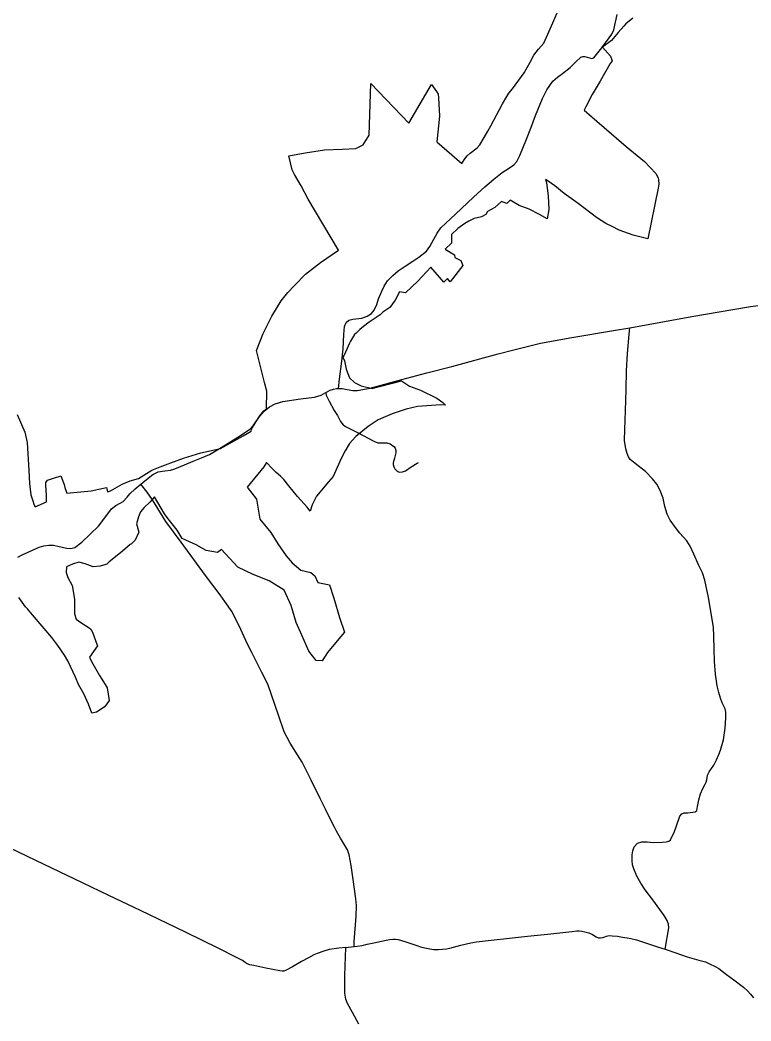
# Model space of a CAD drawing. Extents: x -789162 to -606354, y -1062736 to -945481.
# Drawn here: x -677556 to -674003, y -957594 to -952726 of the extents above; entities that cross this region are included whole.
import ezdxf

# ---------------------------------------------------------------- set-up
doc = ezdxf.new("R2010")
doc.units = 0
for name, color, linetype in [('_SIRSI VZTAHY_OP vodnich zdroju II stupne', 7, 'Continuous'), ('_SIRSI VZTAHY_SILNICE II TRIDY_STAV', 7, 'Continuous'), ('_SIRSI VZTAHY_SILNICE III TRIDY_STAV', 7, 'Continuous')]:
    doc.layers.add(name, color=color, linetype=linetype)

msp = doc.modelspace()

# ---------------------------------------------------------------- linework, layer by layer
at = {"layer": '_SIRSI VZTAHY_OP vodnich zdroju II stupne'}
for points in [[(-677570, -954645.3), (-677533, -954730.6), (-677521, -954781), (-677513, -954917.7), (-677510, -954980.6), (-677503, -955035), (-677495, -955059.6), (-677487, -955085.5), (-677482, -955094), (-677427, -955069.4), (-677428, -955037.3), (-677430, -954988.9), (-677430, -954974.9), (-677422, -954963.8), (-677378, -954949.7), (-677370, -954947.7), (-677357, -954943.2), (-677341, -954985.8), (-677338, -955000.4), (-677328.5, -955027.6), (-677210.9, -955015.1), (-677135.8, -954999.3), (-677131, -955020.3), (-677115.9, -955016.2), (-677059, -954983.1), (-677021.3, -954967.3), (-676980.2, -954956.3), (-676915.9, -954915.9), (-676874.7, -954899.8), (-676822.1, -954879.3), (-676761.1, -954856.7), (-676676.3, -954830.9), (-676581, -954809.7), (-676471.5, -954747.6), (-676433, -954725.8), (-676431, -954715.7), (-676408, -954678.4), (-676391, -954650.3), (-676370, -954627), (-676357, -954616.9), (-676356.3, -954531.5), (-676368.1, -954488.5), (-676406.3, -954333.1), (-676374.7, -954251.3), (-676331.3, -954165.8), (-676286.1, -954092.2), (-676254.5, -954051.1), (-676221.9, -954017.3), (-676168.6, -953962.1), (-676095, -953904.8), (-676007.3, -953845.1), (-676155, -953597.8), (-676190, -953532.8), (-676222, -953477.7), (-676233, -953455.2), (-676249.2, -953386.3), (-676169.4, -953372.7), (-676076, -953357.4), (-675990, -953353.4), (-675923.3, -953350.6), (-675887.9, -953333), (-675859.4, -953285.9), (-675851.1, -953034.2), (-675665.8, -953227.9), (-675555.2, -953039.3), (-675532, -953073.2), (-675524, -953087.1), (-675521, -953103.6), (-675517, -953192.8), (-675529.4, -953317.7), (-675408, -953424.1), (-675393, -953400.9), (-675382, -953386), (-675368, -953373.7), (-675334, -953347), (-675321, -953333.7), (-675300, -953297.4), (-675282, -953265.9), (-675268, -953240.6), (-675211, -953133.2), (-675190, -953098.4), (-675179, -953080.9), (-675162, -953059.9), (-675105, -952982.9), (-675076, -952931.1), (-675058, -952896.8), (-675035, -952867), (-675010, -952839.1), (-674965.9, -952739.3), (-674935.4, -952667.5)], [(-674577, -952716.4), (-674611, -952743.7), (-674621, -952756.3), (-674649, -952786.8), (-674680, -952825.3), (-674724.4, -952858.4), (-674686.1, -952902.1), (-674677.2, -952924.7), (-674686.4, -952937.6), (-674735, -953022.7), (-674774.1, -953088.3), (-674806.1, -953148.1), (-674813, -953165), (-674787, -953187.8), (-674609, -953341.7), (-674520, -953414), (-674465, -953472.5), (-674454, -953493.1), (-674452, -953503.2), (-674451, -953524.9), (-674453, -953543.8), (-674504, -953789.5), (-674576, -953773), (-674644, -953747.5), (-674677, -953730.5), (-674708, -953715.9), (-674754, -953686.3), (-674843, -953618.2), (-674910, -953569.2), (-674956, -953531.8), (-674988, -953510.4), (-675001.4, -953500.9), (-674997.4, -953518.6), (-674988.8, -953581.3), (-674985.2, -953647.4), (-674993.7, -953692.8), (-675030.6, -953671.4), (-675081.6, -953645.1), (-675128.8, -953627.6), (-675172.7, -953601.5), (-675189.7, -953618.8), (-675215.4, -953608.8), (-675247.9, -953637.3), (-675283, -953657.8), (-675292, -953671.3), (-675312, -953682.9), (-675348, -953691.6), (-675374, -953704.9), (-675394, -953714.9), (-675428, -953739.4), (-675459.2, -953768.3), (-675458.2, -953811.1), (-675488.6, -953841.1), (-675444.4, -953867.9), (-675441.6, -953881.4), (-675412.3, -953895.1), (-675403.2, -953919.5), (-675464.4, -953998.7), (-675477.7, -953983.3), (-675496.1, -954000.6), (-675558.7, -953928.6), (-675621.6, -953995.9), (-675681.6, -954053.3), (-675711.2, -954047.9), (-675732.5, -954087.8), (-675758.2, -954124.9), (-675791.6, -954147.3), (-675805, -954159.3), (-675858, -954196), (-675886, -954217.3), (-675904, -954231.2), (-675922, -954248.5), (-675930, -954256.2), (-675949, -954287.8), (-675955, -954298.4), (-675973, -954341.3), (-675982, -954358.9), (-675987, -954366.3), (-675978.6, -954384), (-675969.7, -954424.1), (-675954.8, -954466.3), (-675929.6, -954489.2), (-675896.9, -954505.9), (-675844.4, -954518.3), (-675821.8, -954512.3), (-675808, -954508.6), (-675745, -954492.7), (-675701, -954481.4), (-675663, -954506), (-675609, -954526), (-675529, -954565.6), (-675500, -954586.2), (-675487.2, -954598.6), (-675511, -954597.6), (-675624, -954604.9), (-675679, -954618.8), (-675747, -954640.9), (-675815, -954670.4), (-675862.9, -954703.3), (-675924, -954751.6), (-675954, -954785.7), (-675976, -954821.4), (-675995, -954858.5), (-676034, -954945.5), (-676056, -954972.8), (-676114, -955042.5), (-676135, -955084.6), (-676145, -955114.9), (-676160, -955095.5), (-676207, -955043.2), (-676249, -954992.3), (-676273, -954960.2), (-676289, -954944.1), (-676310, -954926.2), (-676330, -954907.6), (-676357, -954878), (-676371, -954899.7), (-676451.9, -954997.2), (-676407, -955056.1), (-676389.7, -955153.1), (-676336.4, -955218.6), (-676303.3, -955273.7), (-676262.4, -955331.4), (-676232.9, -955365.9), (-676190.3, -955401.3), (-676142.8, -955412.3), (-676122.6, -955429.5), (-676108.7, -955461.4), (-676052, -955473.4), (-676030.9, -955538.1), (-676003.6, -955632), (-675978.1, -955702.9), (-676014.7, -955744.6), (-676061.6, -955801.5), (-676087.1, -955842.8), (-676116.2, -955841.1), (-676152.6, -955796.2), (-676186.6, -955718.1), (-676213.9, -955657), (-676238.3, -955573.4), (-676272.4, -955499.1), (-676345.3, -955453.8), (-676423.4, -955422.4), (-676497.9, -955386.4), (-676577, -955301.4), (-676595.7, -955316.2), (-676651, -955305.3), (-676699.7, -955277.8), (-676732.7, -955264.4), (-676767, -955248.1), (-676792.7, -955206.9), (-676823.1, -955167.9), (-676840.1, -955145.1), (-676853.4, -955127), (-676901.8, -955044.2), (-676925, -955071.5), (-676953, -955096.8), (-676970.6, -955118.3), (-676979.6, -955142.3), (-676989.1, -955176.5), (-676978.6, -955216.4), (-676996, -955255.3), (-677014, -955273), (-677021, -955277.6), (-677046, -955299.4), (-677068.1, -955317.5), (-677122, -955361.9), (-677134.4, -955372), (-677167.1, -955382.7), (-677200.6, -955385.4), (-677239.7, -955370.4), (-677269.9, -955362.8), (-677301.1, -955372.3), (-677329.6, -955385.9), (-677331.4, -955412.5), (-677323.1, -955437.4), (-677302.1, -955476.3), (-677291.7, -955542.1), (-677291.5, -955613.6), (-677282.3, -955639.6), (-677261.1, -955655.5), (-677220, -955682.5), (-677212, -955689.3), (-677203, -955702.7), (-677183, -955761.6), (-677179.6, -955769.1), (-677218.7, -955824.1), (-677208.1, -955845.9), (-677170.1, -955914.6), (-677142, -955957.4), (-677133, -955973.8), (-677122.6, -956035.5), (-677138, -956057.3), (-677147, -956067.7), (-677185, -956091.9), (-677206.3, -956097.8), (-677223, -956053.5), (-677246, -956003), (-677271, -955958.5), (-677286, -955921.6), (-677324, -955843), (-677340, -955814.5), (-677372, -955767.8), (-677402, -955729.5), (-677496, -955619.3), (-677520, -955589.2), (-677529, -955579.9), (-677562, -955534.6)]]:
    msp.add_lwpolyline(points, dxfattribs=at)
at = {"layer": '_SIRSI VZTAHY_SILNICE II TRIDY_STAV'}
for points in [[(-675971.4, -957237), (-676006, -957239.9), (-676029.3, -957243), (-676053.9, -957247.3), (-676079.6, -957254.7), (-676111.1, -957265.4), (-676128.2, -957272.4), (-676153.9, -957286.7), (-676187, -957304.9), (-676230.9, -957330.3), (-676265.6, -957348.9), (-676273.8, -957351.4), (-676281.4, -957351.8), (-676292.7, -957350.4), (-676360.8, -957337.5), (-676418.8, -957324.8), (-676439.4, -957320.6), (-676451, -957317.1), (-676461.3, -957310.2), (-676475.2, -957300), (-676500.2, -957287.2), (-676589.4, -957241.2), (-676751.6, -957162.1), (-676969.9, -957057.6), (-677123.6, -956983.5), (-677252.5, -956921.8), (-677438.7, -956832.9), (-677606.9, -956751.8)], [(-675931.4, -957232.8), (-675916.8, -957230.1), (-675892.8, -957226.4), (-675868.2, -957221.4), (-675836.7, -957214.2), (-675799.4, -957206.3), (-675775.8, -957200.7), (-675759.2, -957197.8), (-675744.1, -957196.6), (-675730.3, -957197), (-675717, -957198.7), (-675700.9, -957202.8), (-675685.5, -957207.2), (-675656.7, -957217.6), (-675626.3, -957227.7), (-675608.9, -957233), (-675588, -957239.1), (-675564.1, -957243.6), (-675544, -957246.2), (-675521.5, -957247), (-675502.1, -957245.8), (-675482.4, -957243.5), (-675467.3, -957240.9), (-675412.8, -957226.2), (-675364.4, -957214.7), (-675336.8, -957209.4), (-675265, -957201.1), (-675177.1, -957190.8), (-675088.4, -957181.3), (-674976, -957169.8), (-674873.4, -957159.3), (-674848.7, -957156.5), (-674837.6, -957155.5), (-674824.1, -957157.3), (-674810.6, -957160.2), (-674790.8, -957165.8), (-674773, -957174.2), (-674755.3, -957184.8), (-674744.2, -957189.1), (-674733.9, -957190.6), (-674722.7, -957188), (-674713.2, -957184.3), (-674704.2, -957181.4), (-674692.6, -957179.3), (-674677.5, -957179.5), (-674651.9, -957182.4), (-674627.1, -957185.9), (-674603.7, -957190.2), (-674586, -957193.4), (-674558.5, -957199.9), (-674452.6, -957235.6), (-674419.4, -957245.7)], [(-675971.4, -957237), (-675931.4, -957232.8)], [(-674419.4, -957245.7), (-674372.5, -957261.6), (-674312.2, -957282), (-674256.3, -957298.3), (-674222.9, -957307.4), (-674203.6, -957315.6), (-674176.1, -957328.8), (-674159.6, -957338.7), (-674136.3, -957356.2), (-674122.3, -957367.7), (-674085.8, -957393.9), (-674039.5, -957430.2), (-674018.4, -957449.1), (-674004.7, -957464), (-673990.9, -957481.7)]]:
    msp.add_lwpolyline(points, dxfattribs=at)
at = {"layer": '_SIRSI VZTAHY_SILNICE III TRIDY_STAV'}
for points in [[(-676007.3, -954517.6), (-676002.5, -954472.6), (-675991.6, -954385.1), (-675984.6, -954325.3), (-675981.8, -954255.4), (-675978.2, -954216.1), (-675970.8, -954197.8), (-675956.8, -954185.1), (-675938.3, -954180.6), (-675895.1, -954176.1), (-675868, -954167), (-675846.7, -954153.4), (-675833.8, -954137.4), (-675821.5, -954109.7), (-675812.7, -954082.1), (-675797.9, -954045.1), (-675785.3, -954020.3), (-675768.9, -953995.2), (-675744.4, -953968.9), (-675717.6, -953946.2), (-675684.1, -953922.8), (-675646.9, -953898.2), (-675617.2, -953879), (-675580, -953849.5), (-675564.4, -953828.2), (-675543.7, -953791.4), (-675528.3, -953763), (-675510.7, -953736.4), (-675485.6, -953713.8), (-675439.2, -953670.9), (-675410.1, -953642.7), (-675351.8, -953588.2), (-675296.1, -953537.4), (-675252.4, -953499.7), (-675212.7, -953468.1), (-675176, -953444.5), (-675155.9, -953430.9), (-675140.4, -953413.3), (-675126.8, -953384.4), (-675093.4, -953305.1), (-675073.5, -953252.5), (-675049.9, -953190.7), (-675015.8, -953107.3), (-674994.6, -953066.1), (-674965.5, -953023.9), (-674943.4, -953003.8), (-674918.3, -952985.7), (-674881.1, -952957.6), (-674854.5, -952929.4), (-674830.5, -952906.3), (-674819.5, -952903.7), (-674810.7, -952903.8), (-674787.2, -952909.5), (-674775.7, -952912.5), (-674765.8, -952910.3), (-674728.3, -952860.6), (-674691.2, -952813), (-674678.7, -952794.2), (-674668.5, -952774.2), (-674653.5, -952698.3)], [(-674591.2, -954222.8), (-674290.5, -954168.5), (-674091, -954134.1), (-674004.4, -954118.6), (-673912.3, -954107.3)], [(-676007.3, -954517.6), (-675989.3, -954518.2), (-675966.3, -954522.7), (-675938.8, -954527.3), (-675917.4, -954527.8), (-675854.3, -954515.7), (-675700.6, -954474.4), (-675577.9, -954442.1), (-675456.8, -954411.4), (-675231.4, -954349.9), (-675156, -954329.4), (-675025.3, -954297.8), (-674873.7, -954270.6), (-674670.4, -954235.3), (-674591.2, -954222.8)], [(-674419.4, -957245.7), (-674401.6, -957141), (-674403, -957123.3), (-674410.4, -957105.5), (-674425.4, -957080.6), (-674479.7, -957005.5), (-674517.3, -956956.3), (-674538.2, -956923.8), (-674557.8, -956889.6), (-674572.3, -956854.2), (-674577.9, -956835.1), (-674580.4, -956815.1), (-674580.7, -956786.3), (-674577.1, -956766.8), (-674570.7, -956747.8), (-674554, -956729.7), (-674533.6, -956722.9), (-674507.3, -956723.3), (-674478.7, -956725.6), (-674434.7, -956725.1), (-674414.1, -956723.2), (-674402.4, -956719.2), (-674394.5, -956713.2), (-674375.2, -956672.2), (-674364.8, -956644.6), (-674348.5, -956597.7), (-674339.2, -956586.7), (-674327.8, -956582.2), (-674309.8, -956581.4), (-674273.3, -956577.8), (-674266.5, -956570.5), (-674262.8, -956551.5), (-674255.6, -956517.9), (-674248.7, -956489.3), (-674236.8, -956463.9), (-674225.4, -956442.2), (-674220.4, -956433.2), (-674217.5, -956421.8), (-674213.9, -956398.2), (-674206.6, -956381.9), (-674182.6, -956350.1), (-674170.2, -956323.9), (-674159.4, -956298.6), (-674150.5, -956277.6), (-674136.8, -956226.8), (-674127.3, -956169.6), (-674125.2, -956119.7), (-674125.2, -956093), (-674128.4, -956075.7), (-674133.5, -956065.6), (-674142.8, -956047.5), (-674151.5, -956024.9), (-674158.9, -955997.1), (-674166.4, -955964.8), (-674174.9, -955908), (-674180, -955845.5), (-674181.7, -955788), (-674182.9, -955720.6), (-674185.2, -955680.4), (-674191.5, -955639.7), (-674209.3, -955534.3), (-674226.6, -955450.1), (-674237.6, -955414.1), (-674255.6, -955378.9), (-674280.9, -955324.6), (-674297.8, -955284.9), (-674314.1, -955259.1), (-674348.5, -955221.9), (-674369.9, -955194.2), (-674394.9, -955157.9), (-674410.4, -955129.7), (-674420.6, -955092.2), (-674430.2, -955051.4), (-674444.5, -955013.7), (-674460.4, -954983.8), (-674482.1, -954956.8), (-674516.1, -954922.4), (-674565.2, -954883), (-674589.2, -954864.2), (-674598, -954851), (-674604.8, -954834.1), (-674611.6, -954811.2), (-674618.2, -954770.6), (-674616.6, -954718.1), (-674612.1, -954626), (-674609.9, -954523.1), (-674608.1, -954432.2), (-674602.3, -954347.5), (-674595, -954254.6), (-674591.2, -954222.8)], [(-676967.9, -954982.9), (-676949.4, -954967.2), (-676910, -954936.4), (-676884.5, -954922.7), (-676851.3, -954918.8), (-676823.9, -954915.4), (-676807.5, -954910.6), (-676786.7, -954902.2), (-676714.2, -954872.1), (-676674.3, -954854.8), (-676634.8, -954838.4), (-676578.9, -954805.7), (-676484.9, -954747), (-676438.7, -954715.1), (-676421.7, -954695.7), (-676390.1, -954653.4), (-676368.9, -954628.3), (-676342.6, -954606.7), (-676315.7, -954592.1), (-676279, -954582.1), (-676191.7, -954568.4), (-676123.7, -954561), (-676092.1, -954549.9), (-676069.8, -954538.1)], [(-676069.8, -954538.1), (-676048.6, -954526.9), (-676031.9, -954520.9), (-676016.8, -954518.2), (-676007.3, -954517.6)], [(-676069.8, -954538.1), (-676067.2, -954551.1), (-676053.7, -954579), (-676028.7, -954624.7), (-676013, -954649.5), (-676002.9, -954668.9), (-675997.4, -954678.7), (-675985.5, -954694.4), (-675973.6, -954703.2), (-675916.2, -954732.3), (-675835.6, -954774.6), (-675816.8, -954781.7), (-675772.3, -954782.1), (-675756.6, -954787.3), (-675738.7, -954800.2), (-675732.4, -954809), (-675729.5, -954820.1), (-675728.9, -954831.3), (-675735.2, -954857.5), (-675742, -954880), (-675741.4, -954888.4), (-675738.9, -954899.2), (-675733.9, -954908.7), (-675723.3, -954919.9), (-675712.1, -954924.5), (-675695.9, -954923.4), (-675682.3, -954918.7), (-675655.1, -954899.3), (-675624.7, -954881), (-675618.1, -954878)], [(-677567.4, -955337.8), (-677545.8, -955326.3), (-677463.5, -955290.1), (-677440.4, -955284), (-677416.4, -955280.3), (-677393.9, -955280.8), (-677366.4, -955285.9), (-677329.1, -955294.1), (-677309.7, -955295.7), (-677289.1, -955291.2), (-677254.9, -955265.9), (-677173.9, -955187.6), (-677138.8, -955139.9), (-677111.6, -955102.7), (-677089.5, -955086.6), (-677068.9, -955075), (-677054.2, -955067.6), (-677035.7, -955046.9), (-677022.7, -955029.8), (-676995.5, -955006.7), (-676967.9, -954982.9)], [(-675931.4, -957232.8), (-675931.5, -957209.4), (-675922.4, -957085.1), (-675920.7, -957033.4), (-675923.9, -957000.1), (-675936.6, -956905.9), (-675945.5, -956837.4), (-675955.3, -956786.1), (-675964.1, -956761.2), (-675998.2, -956705.9), (-676017, -956671.5), (-676027.6, -956651.4), (-676041.6, -956623.3), (-676070.4, -956564.3), (-676096.1, -956512.9), (-676140.9, -956423.3), (-676183.9, -956336), (-676206.7, -956299.1), (-676243.2, -956242.9), (-676271.5, -956187.6), (-676299, -956107.1), (-676351.9, -955955.4), (-676380.5, -955899.1), (-676428.4, -955801.9), (-676449.9, -955762.3), (-676482.8, -955690.2), (-676523.9, -955604.2), (-676559.9, -955554.4), (-676583.5, -955521.6), (-676654.6, -955428.2), (-676772.6, -955265.2), (-676847.7, -955164.9), (-676911.5, -955059.6), (-676938.4, -955022.4), (-676967.9, -954982.9)], [(-675909.4, -957609.4), (-675939.9, -957553.1), (-675963.5, -957510), (-675971.6, -957488), (-675976.5, -957459.4), (-675976.5, -957372.9), (-675971.4, -957237)]]:
    msp.add_lwpolyline(points, dxfattribs=at)

doc.saveas('drawing.dxf')
